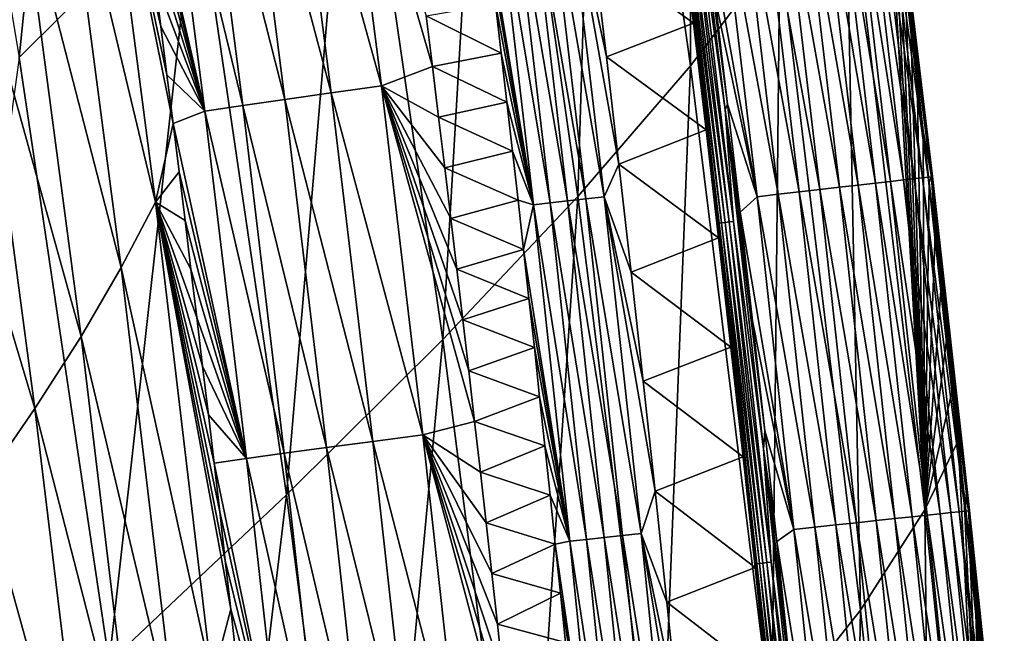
# Model space of a CAD drawing. Header units: millimetres. Extents: x -300 to 300, y -500 to 500.
# Tile 918 of 988: x 269 to 291, y 225 to 239. Entities that reach past the tile are written whole.
import ezdxf

# ---------------------------------------------------------------- set-up
doc = ezdxf.new("R2010")
doc.units = ezdxf.units.MM
doc.header["$LTSCALE"] = 81.481481
for name, color, linetype in [('19', 7, 'CONTINUOUS'), ('21', 7, 'CONTINUOUS'), ('23', 7, 'CONTINUOUS'), ('26', 7, 'CONTINUOUS'), ('27', 7, 'CONTINUOUS'), ('29', 7, 'CONTINUOUS'), ('30', 7, 'CONTINUOUS'), ('32', 7, 'CONTINUOUS')]:
    doc.layers.add(name, color=color, linetype=linetype)

msp = doc.modelspace()

# ---------------------------------------------------------------- linework, layer by layer
at = {"layer": '19', "color": 7, "linetype": 'CONTINUOUS'}
for points in [[(269.029, 238.267, 35.201), (270.822, 255.791, 31.642), (266.797, 251.595, 35.338), (269.029, 238.267, 35.201)], [(273.061, 242.28, 31.516), (270.822, 255.791, 31.642), (269.029, 238.267, 35.201), (273.061, 242.28, 31.516)], [(284.326, 238.079, 19.111), (284.351, 255.33, 14.636), (282.29, 252.532, 19.188), (284.326, 238.079, 19.111)], [(286.367, 240.764, 14.577), (284.351, 255.33, 14.636), (284.326, 238.079, 19.111), (286.367, 240.764, 14.577)], [(281.759, 235.1, 23.422), (282.29, 252.532, 19.188), (279.709, 249.419, 23.516), (281.759, 235.1, 23.422)], [(284.326, 238.079, 19.111), (282.29, 252.532, 19.188), (281.759, 235.1, 23.422), (284.326, 238.079, 19.111)], [(278.685, 231.836, 27.515), (279.709, 249.419, 23.516), (276.627, 246, 27.623), (278.685, 231.836, 27.515)], [(281.759, 235.1, 23.422), (279.709, 249.419, 23.516), (278.685, 231.836, 27.515), (281.759, 235.1, 23.422)], [(275.119, 228.291, 31.396), (276.627, 246, 27.623), (273.061, 242.28, 31.516), (275.119, 228.291, 31.396)], [(278.685, 231.836, 27.515), (276.627, 246, 27.623), (275.119, 228.291, 31.396), (278.685, 231.836, 27.515)], [(287.863, 243.149, 9.814), (289.672, 227.949, 9.778), (288.776, 243.658, 5.984), (287.863, 243.149, 9.814)], [(288.776, 243.658, 5.984), (289.672, 227.949, 9.778), (288.922, 242.48, 5.978), (288.776, 243.658, 5.984)], [(288.202, 225.666, 14.521), (287.863, 243.149, 9.814), (286.367, 240.764, 14.577), (288.202, 225.666, 14.521)], [(289.672, 227.949, 9.778), (287.863, 243.149, 9.814), (288.202, 225.666, 14.521), (289.672, 227.949, 9.778)], [(288.922, 242.48, 5.978), (289.672, 227.949, 9.778), (289.066, 241.302, 5.972), (288.922, 242.48, 5.978)], [(271.082, 224.475, 35.071), (273.061, 242.28, 31.516), (269.029, 238.267, 35.201), (271.082, 224.475, 35.071)], [(275.119, 228.291, 31.396), (273.061, 242.28, 31.516), (271.082, 224.475, 35.071), (275.119, 228.291, 31.396)], [(289.066, 241.302, 5.972), (289.672, 227.949, 9.778), (289.209, 240.125, 5.967), (289.066, 241.302, 5.972)], [(286.183, 223.105, 19.038), (286.367, 240.764, 14.577), (284.326, 238.079, 19.111), (286.183, 223.105, 19.038)], [(288.202, 225.666, 14.521), (286.367, 240.764, 14.577), (286.183, 223.105, 19.038), (288.202, 225.666, 14.521)], [(289.209, 240.125, 5.967), (289.672, 227.949, 9.778), (289.351, 238.947, 5.961), (289.209, 240.125, 5.967)], [(289.351, 238.947, 5.961), (289.672, 227.949, 9.778), (289.491, 237.769, 5.956), (289.351, 238.947, 5.961)], [(271.082, 224.475, 35.071), (269.029, 238.267, 35.201), (266.59, 220.392, 38.545), (271.082, 224.475, 35.071)], [(283.63, 220.273, 23.333), (284.326, 238.079, 19.111), (281.759, 235.1, 23.422), (283.63, 220.273, 23.333)], [(286.183, 223.105, 19.038), (284.326, 238.079, 19.111), (283.63, 220.273, 23.333), (286.183, 223.105, 19.038)], [(289.491, 237.769, 5.956), (289.672, 227.949, 9.778), (289.629, 236.592, 5.95), (289.491, 237.769, 5.956)], [(289.629, 236.592, 5.95), (289.672, 227.949, 9.778), (289.767, 235.414, 5.945), (289.629, 236.592, 5.95)], [(289.767, 235.414, 5.945), (289.672, 227.949, 9.778), (289.902, 234.237, 5.939), (289.767, 235.414, 5.945)], [(280.564, 217.175, 27.413), (281.759, 235.1, 23.422), (278.685, 231.836, 27.515), (280.564, 217.175, 27.413)], [(283.63, 220.273, 23.333), (281.759, 235.1, 23.422), (280.564, 217.175, 27.413), (283.63, 220.273, 23.333)], [(289.902, 234.237, 5.939), (289.672, 227.949, 9.778), (290.037, 233.06, 5.934), (289.902, 234.237, 5.939)], [(290.037, 233.06, 5.934), (289.672, 227.949, 9.778), (290.169, 231.883, 5.929), (290.037, 233.06, 5.934)], [(277, 213.819, 31.282), (278.685, 231.836, 27.515), (275.119, 228.291, 31.396), (277, 213.819, 31.282)], [(280.564, 217.175, 27.413), (278.685, 231.836, 27.515), (277, 213.819, 31.282), (280.564, 217.175, 27.413)], [(290.169, 231.883, 5.929), (289.672, 227.949, 9.778), (290.301, 230.705, 5.923), (290.169, 231.883, 5.929)], [(290.301, 230.705, 5.923), (289.672, 227.949, 9.778), (290.431, 229.528, 5.918), (290.301, 230.705, 5.923)], [(289.672, 227.949, 9.778), (291.305, 212.197, 9.745), (290.431, 229.528, 5.918), (289.672, 227.949, 9.778)], [(290.431, 229.528, 5.918), (291.305, 212.197, 9.745), (290.559, 228.352, 5.913), (290.431, 229.528, 5.918)], [(272.959, 210.211, 34.947), (275.119, 228.291, 31.396), (271.082, 224.475, 35.071), (272.959, 210.211, 34.947)], [(277, 213.819, 31.282), (275.119, 228.291, 31.396), (272.959, 210.211, 34.947), (277, 213.819, 31.282)], [(290.559, 228.352, 5.913), (291.305, 212.197, 9.745), (290.687, 227.175, 5.908), (290.559, 228.352, 5.913)], [(289.863, 210.028, 14.469), (289.672, 227.949, 9.778), (288.202, 225.666, 14.521), (289.863, 210.028, 14.469)], [(291.305, 212.197, 9.745), (289.672, 227.949, 9.778), (289.863, 210.028, 14.469), (291.305, 212.197, 9.745)], [(290.687, 227.175, 5.908), (291.305, 212.197, 9.745), (290.813, 225.998, 5.902), (290.687, 227.175, 5.908)], [(290.813, 225.998, 5.902), (291.305, 212.197, 9.745), (290.937, 224.821, 5.897), (290.813, 225.998, 5.902)], [(287.864, 207.604, 18.968), (288.202, 225.666, 14.521), (286.183, 223.105, 19.038), (287.864, 207.604, 18.968)], [(289.863, 210.028, 14.469), (288.202, 225.666, 14.521), (287.864, 207.604, 18.968), (289.863, 210.028, 14.469)]]:
    msp.add_3dface(points, dxfattribs=at)
at = {"layer": '21', "color": 7, "linetype": 'CONTINUOUS'}
for points in [[(272.14, 234.964, 10.739), (269.974, 244.026, 12.301), (270.765, 245.558, 10.686), (272.14, 234.964, 10.739)], [(272.14, 234.964, 10.739), (270.765, 245.558, 10.686), (272.536, 236.762, 9.582), (272.14, 234.964, 10.739)], [(272.536, 236.762, 9.582), (270.765, 245.558, 10.686), (272.398, 237.869, 9.576), (272.536, 236.762, 9.582)], [(272.398, 237.869, 9.576), (270.765, 245.558, 10.686), (272.258, 238.975, 9.571), (272.398, 237.869, 9.576)], [(272.258, 238.975, 9.571), (270.765, 245.558, 10.686), (272.116, 240.081, 9.565), (272.258, 238.975, 9.571)], [(271.355, 233.476, 12.338), (269.054, 242.409, 13.914), (269.974, 244.026, 12.301), (271.355, 233.476, 12.338)], [(271.355, 233.476, 12.338), (269.974, 244.026, 12.301), (272.14, 234.964, 10.739), (271.355, 233.476, 12.338)], [(270.44, 231.908, 13.935), (267.998, 240.707, 15.527), (269.054, 242.409, 13.914), (270.44, 231.908, 13.935)], [(270.44, 231.908, 13.935), (269.054, 242.409, 13.914), (271.355, 233.476, 12.338), (270.44, 231.908, 13.935)], [(269.389, 230.26, 15.532), (266.799, 238.92, 17.14), (267.998, 240.707, 15.527), (269.389, 230.26, 15.532)], [(269.389, 230.26, 15.532), (267.998, 240.707, 15.527), (270.44, 231.908, 13.935), (269.389, 230.26, 15.532)], [(268.194, 228.531, 17.13), (266.799, 238.92, 17.14), (269.389, 230.26, 15.532), (268.194, 228.531, 17.13)], [(272.674, 235.656, 9.587), (272.14, 234.964, 10.739), (272.536, 236.762, 9.582), (272.674, 235.656, 9.587)], [(272.81, 234.549, 9.593), (272.14, 234.964, 10.739), (272.674, 235.656, 9.587), (272.81, 234.549, 9.593)], [(273.425, 224.079, 10.792), (271.355, 233.476, 12.338), (272.14, 234.964, 10.739), (273.425, 224.079, 10.792)], [(273.425, 224.079, 10.792), (272.14, 234.964, 10.739), (273.853, 225.689, 9.634), (273.425, 224.079, 10.792)], [(273.853, 225.689, 9.634), (272.14, 234.964, 10.739), (273.727, 226.797, 9.629), (273.853, 225.689, 9.634)], [(273.727, 226.797, 9.629), (272.14, 234.964, 10.739), (273.6, 227.905, 9.624), (273.727, 226.797, 9.629)], [(273.6, 227.905, 9.624), (272.14, 234.964, 10.739), (273.471, 229.013, 9.619), (273.6, 227.905, 9.624)], [(273.471, 229.013, 9.619), (272.14, 234.964, 10.739), (273.342, 230.121, 9.614), (273.471, 229.013, 9.619)], [(273.342, 230.121, 9.614), (272.14, 234.964, 10.739), (273.211, 231.228, 9.609), (273.342, 230.121, 9.614)], [(273.211, 231.228, 9.609), (272.14, 234.964, 10.739), (273.078, 232.335, 9.603), (273.211, 231.228, 9.609)], [(273.078, 232.335, 9.603), (272.14, 234.964, 10.739), (272.945, 233.442, 9.598), (273.078, 232.335, 9.603)], [(272.945, 233.442, 9.598), (272.14, 234.964, 10.739), (272.81, 234.549, 9.593), (272.945, 233.442, 9.598)], [(272.644, 222.64, 12.373), (270.44, 231.908, 13.935), (271.355, 233.476, 12.338), (272.644, 222.64, 12.373)], [(272.644, 222.64, 12.373), (271.355, 233.476, 12.338), (273.425, 224.079, 10.792), (272.644, 222.64, 12.373)], [(271.734, 221.126, 13.954), (269.389, 230.26, 15.532), (270.44, 231.908, 13.935), (271.734, 221.126, 13.954)], [(271.734, 221.126, 13.954), (270.44, 231.908, 13.935), (272.644, 222.64, 12.373), (271.734, 221.126, 13.954)], [(270.688, 219.535, 15.536), (268.194, 228.531, 17.13), (269.389, 230.26, 15.532), (270.688, 219.535, 15.536)], [(270.688, 219.535, 15.536), (269.389, 230.26, 15.532), (271.734, 221.126, 13.954), (270.688, 219.535, 15.536)], [(269.498, 217.868, 17.121), (266.85, 226.721, 18.729), (268.194, 228.531, 17.13), (269.498, 217.868, 17.121)], [(269.498, 217.868, 17.121), (268.194, 228.531, 17.13), (270.688, 219.535, 15.536), (269.498, 217.868, 17.121)], [(268.157, 216.124, 18.707), (266.85, 226.721, 18.729), (269.498, 217.868, 17.121), (268.157, 216.124, 18.707)], [(273.978, 224.58, 9.639), (273.425, 224.079, 10.792), (273.853, 225.689, 9.634), (273.978, 224.58, 9.639)]]:
    msp.add_3dface(points, dxfattribs=at)
at = {"layer": '23', "color": 7, "linetype": 'CONTINUOUS'}
for points in [[(280.016, 238.368, 1.276), (278.302, 239.216, 2.453), (279.886, 239.487, 1.275), (280.016, 238.368, 1.276)], [(278.446, 238.06, 2.449), (278.302, 239.216, 2.453), (280.016, 238.368, 1.276), (278.446, 238.06, 2.449)], [(280.145, 237.249, 1.278), (278.446, 238.06, 2.449), (280.016, 238.368, 1.276), (280.145, 237.249, 1.278)], [(278.588, 236.904, 2.446), (278.446, 238.06, 2.449), (280.145, 237.249, 1.278), (278.588, 236.904, 2.446)], [(280.272, 236.13, 1.28), (278.588, 236.904, 2.446), (280.145, 237.249, 1.278), (280.272, 236.13, 1.28)], [(278.728, 235.749, 2.443), (278.588, 236.904, 2.446), (280.272, 236.13, 1.28), (278.728, 235.749, 2.443)], [(280.399, 235.01, 1.281), (278.728, 235.749, 2.443), (280.272, 236.13, 1.28), (280.399, 235.01, 1.281)], [(278.867, 234.593, 2.439), (278.728, 235.749, 2.443), (280.399, 235.01, 1.281), (278.867, 234.593, 2.439)], [(280.524, 233.891, 1.283), (278.867, 234.593, 2.439), (280.399, 235.01, 1.281), (280.524, 233.891, 1.283)], [(279.005, 233.437, 2.436), (278.867, 234.593, 2.439), (280.524, 233.891, 1.283), (279.005, 233.437, 2.436)], [(280.647, 232.771, 1.284), (279.005, 233.437, 2.436), (280.524, 233.891, 1.283), (280.647, 232.771, 1.284)], [(279.141, 232.281, 2.433), (279.005, 233.437, 2.436), (280.647, 232.771, 1.284), (279.141, 232.281, 2.433)], [(280.77, 231.651, 1.286), (279.141, 232.281, 2.433), (280.647, 232.771, 1.284), (280.77, 231.651, 1.286)], [(279.276, 231.125, 2.429), (279.141, 232.281, 2.433), (280.77, 231.651, 1.286), (279.276, 231.125, 2.429)], [(280.891, 230.531, 1.287), (279.276, 231.125, 2.429), (280.77, 231.651, 1.286), (280.891, 230.531, 1.287)], [(279.409, 229.969, 2.426), (279.276, 231.125, 2.429), (280.891, 230.531, 1.287), (279.409, 229.969, 2.426)], [(281.011, 229.41, 1.289), (279.409, 229.969, 2.426), (280.891, 230.531, 1.287), (281.011, 229.41, 1.289)], [(279.541, 228.814, 2.423), (279.409, 229.969, 2.426), (281.011, 229.41, 1.289), (279.541, 228.814, 2.423)], [(281.13, 228.29, 1.29), (279.541, 228.814, 2.423), (281.011, 229.41, 1.289), (281.13, 228.29, 1.29)], [(279.672, 227.658, 2.419), (279.541, 228.814, 2.423), (281.13, 228.29, 1.29), (279.672, 227.658, 2.419)], [(281.247, 227.169, 1.292), (279.672, 227.658, 2.419), (281.13, 228.29, 1.29), (281.247, 227.169, 1.292)], [(279.801, 226.502, 2.416), (279.672, 227.658, 2.419), (281.247, 227.169, 1.292), (279.801, 226.502, 2.416)], [(281.364, 226.049, 1.293), (279.801, 226.502, 2.416), (281.247, 227.169, 1.292), (281.364, 226.049, 1.293)], [(279.929, 225.346, 2.413), (279.801, 226.502, 2.416), (281.364, 226.049, 1.293), (279.929, 225.346, 2.413)], [(281.479, 224.928, 1.295), (279.929, 225.346, 2.413), (281.364, 226.049, 1.293), (281.479, 224.928, 1.295)], [(280.055, 224.19, 2.409), (279.929, 225.346, 2.413), (281.479, 224.928, 1.295), (280.055, 224.19, 2.409)]]:
    msp.add_3dface(points, dxfattribs=at)
at = {"layer": '26', "color": 7, "linetype": 'CONTINUOUS'}
for points in [[(276.271, 245.567, 3.423), (277.284, 237.623, 3.409), (275.13, 245.394, 4.487), (276.271, 245.567, 3.423)], [(278.302, 239.216, 2.453), (278.446, 238.06, 2.449), (276.271, 245.567, 3.423), (278.302, 239.216, 2.453)], [(276.271, 245.567, 3.423), (278.446, 238.06, 2.449), (277.284, 237.623, 3.409), (276.271, 245.567, 3.423)], [(275.13, 245.394, 4.487), (276.142, 237.462, 4.484), (274.072, 245.233, 5.642), (275.13, 245.394, 4.487)], [(275.13, 245.394, 4.487), (277.284, 237.623, 3.409), (276.142, 237.462, 4.484), (275.13, 245.394, 4.487)], [(273.108, 245.084, 6.878), (274.123, 237.172, 6.897), (272.246, 244.949, 8.183), (273.108, 245.084, 6.878)], [(274.072, 245.233, 5.642), (275.085, 237.311, 5.65), (273.108, 245.084, 6.878), (274.072, 245.233, 5.642)], [(273.108, 245.084, 6.878), (275.085, 237.311, 5.65), (274.123, 237.172, 6.897), (273.108, 245.084, 6.878)], [(274.072, 245.233, 5.642), (276.142, 237.462, 4.484), (275.085, 237.311, 5.65), (274.072, 245.233, 5.642)], [(271.537, 244.502, 9.542), (272.246, 244.949, 8.183), (273.263, 237.045, 8.212), (271.537, 244.502, 9.542)], [(272.246, 244.949, 8.183), (274.123, 237.172, 6.897), (273.263, 237.045, 8.212), (272.246, 244.949, 8.183)], [(271.684, 243.397, 9.548), (271.537, 244.502, 9.542), (273.263, 237.045, 8.212), (271.684, 243.397, 9.548)], [(271.829, 242.292, 9.554), (271.684, 243.397, 9.548), (273.263, 237.045, 8.212), (271.829, 242.292, 9.554)], [(271.973, 241.186, 9.559), (271.829, 242.292, 9.554), (273.263, 237.045, 8.212), (271.973, 241.186, 9.559)], [(272.116, 240.081, 9.565), (271.973, 241.186, 9.559), (273.263, 237.045, 8.212), (272.116, 240.081, 9.565)], [(272.258, 238.975, 9.571), (272.116, 240.081, 9.565), (273.263, 237.045, 8.212), (272.258, 238.975, 9.571)], [(272.398, 237.869, 9.576), (272.258, 238.975, 9.571), (273.263, 237.045, 8.212), (272.398, 237.869, 9.576)], [(272.536, 236.762, 9.582), (272.398, 237.869, 9.576), (273.263, 237.045, 8.212), (272.536, 236.762, 9.582)], [(278.446, 238.06, 2.449), (278.588, 236.904, 2.446), (277.284, 237.623, 3.409), (278.446, 238.06, 2.449)], [(277.284, 237.623, 3.409), (278.23, 229.664, 3.395), (276.142, 237.462, 4.484), (277.284, 237.623, 3.409)], [(278.588, 236.904, 2.446), (278.728, 235.749, 2.443), (277.284, 237.623, 3.409), (278.588, 236.904, 2.446)], [(278.728, 235.749, 2.443), (278.867, 234.593, 2.439), (277.284, 237.623, 3.409), (278.728, 235.749, 2.443)], [(278.867, 234.593, 2.439), (279.005, 233.437, 2.436), (277.284, 237.623, 3.409), (278.867, 234.593, 2.439)], [(279.005, 233.437, 2.436), (279.141, 232.281, 2.433), (277.284, 237.623, 3.409), (279.005, 233.437, 2.436)], [(279.141, 232.281, 2.433), (279.276, 231.125, 2.429), (277.284, 237.623, 3.409), (279.141, 232.281, 2.433)], [(279.276, 231.125, 2.429), (279.409, 229.969, 2.426), (277.284, 237.623, 3.409), (279.276, 231.125, 2.429)], [(277.284, 237.623, 3.409), (279.409, 229.969, 2.426), (278.23, 229.664, 3.395), (277.284, 237.623, 3.409)], [(276.142, 237.462, 4.484), (277.087, 229.513, 4.48), (275.085, 237.311, 5.65), (276.142, 237.462, 4.484)], [(276.142, 237.462, 4.484), (278.23, 229.664, 3.395), (277.087, 229.513, 4.48), (276.142, 237.462, 4.484)], [(274.123, 237.172, 6.897), (275.07, 229.241, 6.914), (273.263, 237.045, 8.212), (274.123, 237.172, 6.897)], [(275.085, 237.311, 5.65), (276.031, 229.372, 5.657), (274.123, 237.172, 6.897), (275.085, 237.311, 5.65)], [(274.123, 237.172, 6.897), (276.031, 229.372, 5.657), (275.07, 229.241, 6.914), (274.123, 237.172, 6.897)], [(275.085, 237.311, 5.65), (277.087, 229.513, 4.48), (276.031, 229.372, 5.657), (275.085, 237.311, 5.65)], [(272.536, 236.762, 9.582), (273.263, 237.045, 8.212), (274.214, 229.123, 8.24), (272.536, 236.762, 9.582)], [(273.263, 237.045, 8.212), (275.07, 229.241, 6.914), (274.214, 229.123, 8.24), (273.263, 237.045, 8.212)], [(272.674, 235.656, 9.587), (272.536, 236.762, 9.582), (274.214, 229.123, 8.24), (272.674, 235.656, 9.587)], [(272.81, 234.549, 9.593), (272.674, 235.656, 9.587), (274.214, 229.123, 8.24), (272.81, 234.549, 9.593)], [(272.945, 233.442, 9.598), (272.81, 234.549, 9.593), (274.214, 229.123, 8.24), (272.945, 233.442, 9.598)], [(273.078, 232.335, 9.603), (272.945, 233.442, 9.598), (274.214, 229.123, 8.24), (273.078, 232.335, 9.603)], [(273.211, 231.228, 9.609), (273.078, 232.335, 9.603), (274.214, 229.123, 8.24), (273.211, 231.228, 9.609)], [(273.342, 230.121, 9.614), (273.211, 231.228, 9.609), (274.214, 229.123, 8.24), (273.342, 230.121, 9.614)], [(273.471, 229.013, 9.619), (273.342, 230.121, 9.614), (274.214, 229.123, 8.24), (273.471, 229.013, 9.619)], [(279.409, 229.969, 2.426), (279.541, 228.814, 2.423), (278.23, 229.664, 3.395), (279.409, 229.969, 2.426)], [(278.23, 229.664, 3.395), (279.111, 221.691, 3.382), (277.087, 229.513, 4.48), (278.23, 229.664, 3.395)], [(279.541, 228.814, 2.423), (279.672, 227.658, 2.419), (278.23, 229.664, 3.395), (279.541, 228.814, 2.423)], [(279.672, 227.658, 2.419), (279.801, 226.502, 2.416), (278.23, 229.664, 3.395), (279.672, 227.658, 2.419)], [(279.801, 226.502, 2.416), (279.929, 225.346, 2.413), (278.23, 229.664, 3.395), (279.801, 226.502, 2.416)], [(279.929, 225.346, 2.413), (280.055, 224.19, 2.409), (278.23, 229.664, 3.395), (279.929, 225.346, 2.413)], [(280.055, 224.19, 2.409), (280.181, 223.034, 2.406), (278.23, 229.664, 3.395), (280.055, 224.19, 2.409)], [(280.181, 223.034, 2.406), (280.305, 221.878, 2.403), (278.23, 229.664, 3.395), (280.181, 223.034, 2.406)], [(278.23, 229.664, 3.395), (280.305, 221.878, 2.403), (279.111, 221.691, 3.382), (278.23, 229.664, 3.395)], [(276.031, 229.372, 5.657), (276.913, 221.417, 5.663), (275.07, 229.241, 6.914), (276.031, 229.372, 5.657)], [(277.087, 229.513, 4.48), (277.968, 221.549, 4.477), (276.031, 229.372, 5.657), (277.087, 229.513, 4.48)], [(276.031, 229.372, 5.657), (277.968, 221.549, 4.477), (276.913, 221.417, 5.663), (276.031, 229.372, 5.657)], [(277.087, 229.513, 4.48), (279.111, 221.691, 3.382), (277.968, 221.549, 4.477), (277.087, 229.513, 4.48)], [(273.471, 229.013, 9.619), (274.214, 229.123, 8.24), (275.102, 221.185, 8.266), (273.471, 229.013, 9.619)], [(275.07, 229.241, 6.914), (275.954, 221.295, 6.93), (274.214, 229.123, 8.24), (275.07, 229.241, 6.914)], [(274.214, 229.123, 8.24), (275.954, 221.295, 6.93), (275.102, 221.185, 8.266), (274.214, 229.123, 8.24)], [(275.07, 229.241, 6.914), (276.913, 221.417, 5.663), (275.954, 221.295, 6.93), (275.07, 229.241, 6.914)], [(273.6, 227.905, 9.624), (273.471, 229.013, 9.619), (275.102, 221.185, 8.266), (273.6, 227.905, 9.624)], [(273.727, 226.797, 9.629), (273.6, 227.905, 9.624), (275.102, 221.185, 8.266), (273.727, 226.797, 9.629)], [(273.853, 225.689, 9.634), (273.727, 226.797, 9.629), (275.102, 221.185, 8.266), (273.853, 225.689, 9.634)], [(273.978, 224.58, 9.639), (273.853, 225.689, 9.634), (275.102, 221.185, 8.266), (273.978, 224.58, 9.639)]]:
    msp.add_3dface(points, dxfattribs=at)
at = {"layer": '27', "color": 7, "linetype": 'CONTINUOUS'}
for points in [[(288.541, 235.402, 1.628), (287.257, 242.958, 1.253), (287.647, 243.006, 1.64), (288.541, 235.402, 1.628)], [(288.887, 235.442, 2.055), (287.647, 243.006, 1.64), (287.994, 243.048, 2.07), (288.887, 235.442, 2.055)], [(288.541, 235.402, 1.628), (287.647, 243.006, 1.64), (288.887, 235.442, 2.055), (288.541, 235.402, 1.628)], [(289.184, 235.476, 2.516), (287.994, 243.048, 2.07), (288.29, 243.085, 2.535), (289.184, 235.476, 2.516)], [(288.887, 235.442, 2.055), (287.994, 243.048, 2.07), (289.184, 235.476, 2.516), (288.887, 235.442, 2.055)], [(289.427, 235.504, 3.002), (288.29, 243.085, 2.535), (288.531, 243.114, 3.025), (289.427, 235.504, 3.002)], [(289.184, 235.476, 2.516), (288.29, 243.085, 2.535), (289.427, 235.504, 3.002), (289.184, 235.476, 2.516)], [(289.613, 235.525, 3.504), (288.531, 243.114, 3.025), (288.715, 243.137, 3.53), (289.613, 235.525, 3.504)], [(289.427, 235.504, 3.002), (288.531, 243.114, 3.025), (289.613, 235.525, 3.504), (289.427, 235.504, 3.002)], [(289.743, 235.54, 4.012), (288.715, 243.137, 3.53), (288.843, 243.153, 4.041), (289.743, 235.54, 4.012)], [(289.613, 235.525, 3.504), (288.715, 243.137, 3.53), (289.743, 235.54, 4.012), (289.613, 235.525, 3.504)], [(289.818, 235.548, 4.518), (288.843, 243.153, 4.041), (288.915, 243.161, 4.55), (289.818, 235.548, 4.518)], [(289.743, 235.54, 4.012), (288.843, 243.153, 4.041), (289.818, 235.548, 4.518), (289.743, 235.54, 4.012)], [(288.907, 243.16, 5.527), (289.817, 235.548, 5.492), (288.935, 243.164, 5.047), (288.907, 243.16, 5.527)], [(289.209, 240.125, 5.967), (289.351, 238.947, 5.961), (288.907, 243.16, 5.527), (289.209, 240.125, 5.967)], [(289.351, 238.947, 5.961), (289.491, 237.769, 5.956), (288.907, 243.16, 5.527), (289.351, 238.947, 5.961)], [(289.491, 237.769, 5.956), (289.629, 236.592, 5.95), (288.907, 243.16, 5.527), (289.491, 237.769, 5.956)], [(288.907, 243.16, 5.527), (289.629, 236.592, 5.95), (289.817, 235.548, 5.492), (288.907, 243.16, 5.527)], [(289.841, 235.551, 5.014), (288.915, 243.161, 4.55), (288.935, 243.164, 5.047), (289.841, 235.551, 5.014)], [(289.818, 235.548, 4.518), (288.915, 243.161, 4.55), (289.841, 235.551, 5.014), (289.818, 235.548, 4.518)], [(289.817, 235.548, 5.492), (289.841, 235.551, 5.014), (288.935, 243.164, 5.047), (289.817, 235.548, 5.492)], [(286.803, 235.203, 0.393), (285.426, 242.733, 0.219), (285.906, 242.792, 0.395), (286.803, 235.203, 0.393)], [(287.273, 235.257, 0.622), (285.906, 242.792, 0.395), (286.378, 242.85, 0.627), (287.273, 235.257, 0.622)], [(286.803, 235.203, 0.393), (285.906, 242.792, 0.395), (287.273, 235.257, 0.622), (286.803, 235.203, 0.393)], [(287.725, 235.308, 0.906), (286.378, 242.85, 0.627), (286.831, 242.906, 0.913), (287.725, 235.308, 0.906)], [(287.273, 235.257, 0.622), (286.378, 242.85, 0.627), (287.725, 235.308, 0.906), (287.273, 235.257, 0.622)], [(288.151, 235.357, 1.243), (286.831, 242.906, 0.913), (287.257, 242.958, 1.253), (288.151, 235.357, 1.243)], [(287.725, 235.308, 0.906), (286.831, 242.906, 0.913), (288.151, 235.357, 1.243), (287.725, 235.308, 0.906)], [(288.151, 235.357, 1.243), (287.257, 242.958, 1.253), (288.541, 235.402, 1.628), (288.151, 235.357, 1.243)], [(285.845, 235.092, 0.096), (284.59, 242.071, 0.031), (284.945, 242.674, 0.097), (285.845, 235.092, 0.096)], [(286.324, 235.148, 0.218), (284.945, 242.674, 0.097), (285.426, 242.733, 0.219), (286.324, 235.148, 0.218)], [(285.845, 235.092, 0.096), (284.945, 242.674, 0.097), (286.324, 235.148, 0.218), (285.845, 235.092, 0.096)], [(286.324, 235.148, 0.218), (285.426, 242.733, 0.219), (286.803, 235.203, 0.393), (286.324, 235.148, 0.218)], [(284.884, 239.646, 0.031), (284.59, 242.071, 0.031), (285.845, 235.092, 0.096), (284.884, 239.646, 0.031)], [(285.174, 237.202, 0.031), (284.884, 239.646, 0.031), (285.845, 235.092, 0.096), (285.174, 237.202, 0.031)], [(285.459, 234.74, 0.031), (285.174, 237.202, 0.031), (285.845, 235.092, 0.096), (285.459, 234.74, 0.031)], [(289.629, 236.592, 5.95), (289.767, 235.414, 5.945), (289.817, 235.548, 5.492), (289.629, 236.592, 5.95)], [(289.376, 227.794, 1.616), (288.151, 235.357, 1.243), (288.541, 235.402, 1.628), (289.376, 227.794, 1.616)], [(289.722, 227.831, 2.039), (288.541, 235.402, 1.628), (288.887, 235.442, 2.055), (289.722, 227.831, 2.039)], [(289.376, 227.794, 1.616), (288.541, 235.402, 1.628), (289.722, 227.831, 2.039), (289.376, 227.794, 1.616)], [(290.02, 227.863, 2.497), (288.887, 235.442, 2.055), (289.184, 235.476, 2.516), (290.02, 227.863, 2.497)], [(289.722, 227.831, 2.039), (288.887, 235.442, 2.055), (290.02, 227.863, 2.497), (289.722, 227.831, 2.039)], [(290.264, 227.889, 2.98), (289.184, 235.476, 2.516), (289.427, 235.504, 3.002), (290.264, 227.889, 2.98)], [(290.02, 227.863, 2.497), (289.184, 235.476, 2.516), (290.264, 227.889, 2.98), (290.02, 227.863, 2.497)], [(290.452, 227.909, 3.479), (289.427, 235.504, 3.002), (289.613, 235.525, 3.504), (290.452, 227.909, 3.479)], [(290.264, 227.889, 2.98), (289.427, 235.504, 3.002), (290.452, 227.909, 3.479), (290.264, 227.889, 2.98)], [(290.585, 227.923, 3.985), (289.613, 235.525, 3.504), (289.743, 235.54, 4.012), (290.585, 227.923, 3.985)], [(290.452, 227.909, 3.479), (289.613, 235.525, 3.504), (290.585, 227.923, 3.985), (290.452, 227.909, 3.479)], [(290.662, 227.931, 4.488), (289.743, 235.54, 4.012), (289.818, 235.548, 4.518), (290.662, 227.931, 4.488)], [(290.585, 227.923, 3.985), (289.743, 235.54, 4.012), (290.662, 227.931, 4.488), (290.585, 227.923, 3.985)], [(289.767, 235.414, 5.945), (289.902, 234.237, 5.939), (289.817, 235.548, 5.492), (289.767, 235.414, 5.945)], [(289.817, 235.548, 5.492), (290.668, 227.932, 5.459), (289.841, 235.551, 5.014), (289.817, 235.548, 5.492)], [(289.902, 234.237, 5.939), (290.037, 233.06, 5.934), (289.817, 235.548, 5.492), (289.902, 234.237, 5.939)], [(290.037, 233.06, 5.934), (290.169, 231.883, 5.929), (289.817, 235.548, 5.492), (290.037, 233.06, 5.934)], [(290.169, 231.883, 5.929), (290.301, 230.705, 5.923), (289.817, 235.548, 5.492), (290.169, 231.883, 5.929)], [(290.301, 230.705, 5.923), (290.431, 229.528, 5.918), (289.817, 235.548, 5.492), (290.301, 230.705, 5.923)], [(290.431, 229.528, 5.918), (290.559, 228.352, 5.913), (289.817, 235.548, 5.492), (290.431, 229.528, 5.918)], [(289.817, 235.548, 5.492), (290.559, 228.352, 5.913), (290.668, 227.932, 5.459), (289.817, 235.548, 5.492)], [(290.688, 227.934, 4.982), (289.818, 235.548, 4.518), (289.841, 235.551, 5.014), (290.688, 227.934, 4.982)], [(290.662, 227.931, 4.488), (289.818, 235.548, 4.518), (290.688, 227.934, 4.982), (290.662, 227.931, 4.488)], [(290.668, 227.932, 5.459), (290.688, 227.934, 4.982), (289.841, 235.551, 5.014), (290.668, 227.932, 5.459)], [(287.163, 227.557, 0.216), (285.845, 235.092, 0.096), (286.324, 235.148, 0.218), (287.163, 227.557, 0.216)], [(287.641, 227.608, 0.39), (286.324, 235.148, 0.218), (286.803, 235.203, 0.393), (287.641, 227.608, 0.39)], [(287.163, 227.557, 0.216), (286.324, 235.148, 0.218), (287.641, 227.608, 0.39), (287.163, 227.557, 0.216)], [(288.11, 227.658, 0.618), (286.803, 235.203, 0.393), (287.273, 235.257, 0.622), (288.11, 227.658, 0.618)], [(287.641, 227.608, 0.39), (286.803, 235.203, 0.393), (288.11, 227.658, 0.618), (287.641, 227.608, 0.39)], [(288.561, 227.707, 0.9), (287.273, 235.257, 0.622), (287.725, 235.308, 0.906), (288.561, 227.707, 0.9)], [(288.11, 227.658, 0.618), (287.273, 235.257, 0.622), (288.561, 227.707, 0.9), (288.11, 227.658, 0.618)], [(288.986, 227.752, 1.234), (287.725, 235.308, 0.906), (288.151, 235.357, 1.243), (288.986, 227.752, 1.234)], [(288.561, 227.707, 0.9), (287.725, 235.308, 0.906), (288.986, 227.752, 1.234), (288.561, 227.707, 0.9)], [(288.986, 227.752, 1.234), (288.151, 235.357, 1.243), (289.376, 227.794, 1.616), (288.986, 227.752, 1.234)], [(286.685, 227.505, 0.096), (285.459, 234.74, 0.031), (285.845, 235.092, 0.096), (286.685, 227.505, 0.096)], [(286.685, 227.505, 0.096), (285.845, 235.092, 0.096), (287.163, 227.557, 0.216), (286.685, 227.505, 0.096)], [(285.741, 232.258, 0.031), (285.459, 234.74, 0.031), (286.685, 227.505, 0.096), (285.741, 232.258, 0.031)], [(286.019, 229.755, 0.031), (285.741, 232.258, 0.031), (286.685, 227.505, 0.096), (286.019, 229.755, 0.031)], [(286.293, 227.229, 0.031), (286.019, 229.755, 0.031), (286.685, 227.505, 0.096), (286.293, 227.229, 0.031)], [(290.559, 228.352, 5.913), (290.687, 227.175, 5.908), (290.668, 227.932, 5.459), (290.559, 228.352, 5.913)], [(289.766, 220.143, 1.225), (288.561, 227.707, 0.9), (288.986, 227.752, 1.234), (289.766, 220.143, 1.225)], [(290.155, 220.182, 1.604), (288.986, 227.752, 1.234), (289.376, 227.794, 1.616), (290.155, 220.182, 1.604)], [(289.766, 220.143, 1.225), (288.986, 227.752, 1.234), (290.155, 220.182, 1.604), (289.766, 220.143, 1.225)], [(290.502, 220.216, 2.025), (289.376, 227.794, 1.616), (289.722, 227.831, 2.039), (290.502, 220.216, 2.025)], [(290.155, 220.182, 1.604), (289.376, 227.794, 1.616), (290.502, 220.216, 2.025), (290.155, 220.182, 1.604)], [(290.8, 220.246, 2.479), (289.722, 227.831, 2.039), (290.02, 227.863, 2.497), (290.8, 220.246, 2.479)], [(290.502, 220.216, 2.025), (289.722, 227.831, 2.039), (290.8, 220.246, 2.479), (290.502, 220.216, 2.025)], [(291.045, 220.271, 2.959), (290.02, 227.863, 2.497), (290.264, 227.889, 2.98), (291.045, 220.271, 2.959)], [(290.8, 220.246, 2.479), (290.02, 227.863, 2.497), (291.045, 220.271, 2.959), (290.8, 220.246, 2.479)], [(291.236, 220.29, 3.455), (290.264, 227.889, 2.98), (290.452, 227.909, 3.479), (291.236, 220.29, 3.455)], [(291.045, 220.271, 2.959), (290.264, 227.889, 2.98), (291.236, 220.29, 3.455), (291.045, 220.271, 2.959)], [(291.37, 220.303, 3.958), (290.452, 227.909, 3.479), (290.585, 227.923, 3.985), (291.37, 220.303, 3.958)], [(291.236, 220.29, 3.455), (290.452, 227.909, 3.479), (291.37, 220.303, 3.958), (291.236, 220.29, 3.455)], [(291.45, 220.311, 4.459), (290.585, 227.923, 3.985), (290.662, 227.931, 4.488), (291.45, 220.311, 4.459)], [(291.37, 220.303, 3.958), (290.585, 227.923, 3.985), (291.45, 220.311, 4.459), (291.37, 220.303, 3.958)], [(291.479, 220.314, 4.951), (290.662, 227.931, 4.488), (290.688, 227.934, 4.982), (291.479, 220.314, 4.951)], [(291.45, 220.311, 4.459), (290.662, 227.931, 4.488), (291.479, 220.314, 4.951), (291.45, 220.311, 4.459)], [(290.668, 227.932, 5.459), (291.462, 220.312, 5.426), (290.688, 227.934, 4.982), (290.668, 227.932, 5.459)], [(290.687, 227.175, 5.908), (290.813, 225.998, 5.902), (290.668, 227.932, 5.459), (290.687, 227.175, 5.908)], [(290.813, 225.998, 5.902), (290.937, 224.821, 5.897), (290.668, 227.932, 5.459), (290.813, 225.998, 5.902)], [(290.937, 224.821, 5.897), (291.06, 223.645, 5.892), (290.668, 227.932, 5.459), (290.937, 224.821, 5.897)], [(291.06, 223.645, 5.892), (291.182, 222.468, 5.887), (290.668, 227.932, 5.459), (291.06, 223.645, 5.892)], [(291.182, 222.468, 5.887), (291.303, 221.292, 5.882), (290.668, 227.932, 5.459), (291.182, 222.468, 5.887)], [(290.668, 227.932, 5.459), (291.303, 221.292, 5.882), (291.462, 220.312, 5.426), (290.668, 227.932, 5.459)], [(291.462, 220.312, 5.426), (291.479, 220.314, 4.951), (290.688, 227.934, 4.982), (291.462, 220.312, 5.426)], [(287.947, 219.96, 0.215), (286.685, 227.505, 0.096), (287.163, 227.557, 0.216), (287.947, 219.96, 0.215)], [(288.424, 220.008, 0.387), (287.163, 227.557, 0.216), (287.641, 227.608, 0.39), (288.424, 220.008, 0.387)], [(287.947, 219.96, 0.215), (287.163, 227.557, 0.216), (288.424, 220.008, 0.387), (287.947, 219.96, 0.215)], [(288.891, 220.055, 0.613), (287.641, 227.608, 0.39), (288.11, 227.658, 0.618), (288.891, 220.055, 0.613)], [(288.424, 220.008, 0.387), (287.641, 227.608, 0.39), (288.891, 220.055, 0.613), (288.424, 220.008, 0.387)], [(289.342, 220.1, 0.893), (288.11, 227.658, 0.618), (288.561, 227.707, 0.9), (289.342, 220.1, 0.893)], [(288.891, 220.055, 0.613), (288.11, 227.658, 0.618), (289.342, 220.1, 0.893), (288.891, 220.055, 0.613)], [(289.342, 220.1, 0.893), (288.561, 227.707, 0.9), (289.766, 220.143, 1.225), (289.342, 220.1, 0.893)], [(287.47, 219.913, 0.095), (286.293, 227.229, 0.031), (286.685, 227.505, 0.096), (287.47, 219.913, 0.095)], [(287.47, 219.913, 0.095), (286.685, 227.505, 0.096), (287.947, 219.96, 0.215), (287.47, 219.913, 0.095)], [(286.563, 224.681, 0.031), (286.293, 227.229, 0.031), (287.47, 219.913, 0.095), (286.563, 224.681, 0.031)]]:
    msp.add_3dface(points, dxfattribs=at)
at = {"layer": '29', "color": 7, "linetype": 'CONTINUOUS'}
for points in [[(284.397, 239.045, 0.5), (282.124, 240.7, 0.5), (284.108, 241.449, 0.5), (284.397, 239.045, 0.5)], [(282.411, 238.278, 0.5), (282.124, 240.7, 0.5), (284.397, 239.045, 0.5), (282.411, 238.278, 0.5)], [(284.684, 236.616, 0.5), (282.411, 238.278, 0.5), (284.397, 239.045, 0.5), (284.684, 236.616, 0.5)], [(282.694, 235.835, 0.5), (282.411, 238.278, 0.5), (284.684, 236.616, 0.5), (282.694, 235.835, 0.5)], [(284.969, 234.153, 0.5), (282.694, 235.835, 0.5), (284.684, 236.616, 0.5), (284.969, 234.153, 0.5)], [(282.974, 233.371, 0.5), (282.694, 235.835, 0.5), (284.969, 234.153, 0.5), (282.974, 233.371, 0.5)], [(285.25, 231.664, 0.5), (282.974, 233.371, 0.5), (284.969, 234.153, 0.5), (285.25, 231.664, 0.5)], [(283.249, 230.886, 0.5), (282.974, 233.371, 0.5), (285.25, 231.664, 0.5), (283.249, 230.886, 0.5)], [(285.526, 229.161, 0.5), (283.249, 230.886, 0.5), (285.25, 231.664, 0.5), (285.526, 229.161, 0.5)], [(283.521, 228.379, 0.5), (283.249, 230.886, 0.5), (285.526, 229.161, 0.5), (283.521, 228.379, 0.5)], [(285.799, 226.639, 0.5), (283.521, 228.379, 0.5), (285.526, 229.161, 0.5), (285.799, 226.639, 0.5)], [(283.789, 225.849, 0.5), (283.521, 228.379, 0.5), (285.799, 226.639, 0.5), (283.789, 225.849, 0.5)], [(286.067, 224.093, 0.5), (283.789, 225.849, 0.5), (285.799, 226.639, 0.5), (286.067, 224.093, 0.5)], [(284.053, 223.296, 0.5), (283.789, 225.849, 0.5), (286.067, 224.093, 0.5), (284.053, 223.296, 0.5)]]:
    msp.add_3dface(points, dxfattribs=at)
at = {"layer": '30', "color": 7, "linetype": 'CONTINUOUS'}
for points in [[(284.884, 239.646, 0.031), (285.174, 237.202, 0.031), (284.179, 244.785, 0.028), (284.884, 239.646, 0.031)], [(285.174, 237.202, 0.031), (285.115, 237.069, 0.028), (284.179, 244.785, 0.028), (285.174, 237.202, 0.031)], [(285.115, 237.069, 0.028), (284.387, 242.29, 0.042), (284.179, 244.785, 0.028), (285.115, 237.069, 0.028)], [(284.981, 234.49, 0.307), (284.025, 242.246, 0.404), (284.06, 242.25, 0.307), (284.981, 234.49, 0.307)], [(284.945, 234.486, 0.404), (284.108, 241.449, 0.5), (284.025, 242.246, 0.404), (284.945, 234.486, 0.404)], [(284.945, 234.486, 0.404), (284.025, 242.246, 0.404), (284.981, 234.49, 0.307), (284.945, 234.486, 0.404)], [(285.038, 234.497, 0.216), (284.06, 242.25, 0.307), (284.118, 242.257, 0.216), (285.038, 234.497, 0.216)], [(284.981, 234.49, 0.307), (284.06, 242.25, 0.307), (285.038, 234.497, 0.216), (284.981, 234.49, 0.307)], [(285.116, 234.506, 0.138), (284.118, 242.257, 0.216), (284.195, 242.267, 0.138), (285.116, 234.506, 0.138)], [(285.038, 234.497, 0.216), (284.118, 242.257, 0.216), (285.116, 234.506, 0.138), (285.038, 234.497, 0.216)], [(285.208, 234.516, 0.079), (284.195, 242.267, 0.138), (284.287, 242.278, 0.079), (285.208, 234.516, 0.079)], [(285.116, 234.506, 0.138), (284.195, 242.267, 0.138), (285.208, 234.516, 0.079), (285.116, 234.506, 0.138)], [(285.308, 234.528, 0.042), (284.287, 242.278, 0.079), (284.387, 242.29, 0.042), (285.308, 234.528, 0.042)], [(285.208, 234.516, 0.079), (284.287, 242.278, 0.079), (285.308, 234.528, 0.042), (285.208, 234.516, 0.079)], [(285.308, 234.528, 0.042), (284.387, 242.29, 0.042), (285.115, 237.069, 0.028), (285.308, 234.528, 0.042)], [(284.397, 239.045, 0.5), (284.108, 241.449, 0.5), (284.945, 234.486, 0.404), (284.397, 239.045, 0.5)], [(284.684, 236.616, 0.5), (284.397, 239.045, 0.5), (284.945, 234.486, 0.404), (284.684, 236.616, 0.5)], [(285.174, 237.202, 0.031), (285.459, 234.74, 0.031), (285.115, 237.069, 0.028), (285.174, 237.202, 0.031)], [(285.459, 234.74, 0.031), (285.741, 232.258, 0.031), (285.115, 237.069, 0.028), (285.459, 234.74, 0.031)], [(285.741, 232.258, 0.031), (286.019, 229.755, 0.031), (285.115, 237.069, 0.028), (285.741, 232.258, 0.031)], [(286.019, 229.755, 0.031), (285.99, 229.345, 0.028), (285.115, 237.069, 0.028), (286.019, 229.755, 0.031)], [(285.99, 229.345, 0.028), (285.308, 234.528, 0.042), (285.115, 237.069, 0.028), (285.99, 229.345, 0.028)], [(284.969, 234.153, 0.5), (284.684, 236.616, 0.5), (284.945, 234.486, 0.404), (284.969, 234.153, 0.5)], [(285.84, 226.723, 0.307), (284.945, 234.486, 0.404), (284.981, 234.49, 0.307), (285.84, 226.723, 0.307)], [(285.805, 226.719, 0.404), (284.969, 234.153, 0.5), (284.945, 234.486, 0.404), (285.805, 226.719, 0.404)], [(285.805, 226.719, 0.404), (284.945, 234.486, 0.404), (285.84, 226.723, 0.307), (285.805, 226.719, 0.404)], [(285.898, 226.729, 0.216), (284.981, 234.49, 0.307), (285.038, 234.497, 0.216), (285.898, 226.729, 0.216)], [(285.84, 226.723, 0.307), (284.981, 234.49, 0.307), (285.898, 226.729, 0.216), (285.84, 226.723, 0.307)], [(285.975, 226.738, 0.138), (285.038, 234.497, 0.216), (285.116, 234.506, 0.138), (285.975, 226.738, 0.138)], [(285.898, 226.729, 0.216), (285.038, 234.497, 0.216), (285.975, 226.738, 0.138), (285.898, 226.729, 0.216)], [(286.068, 226.748, 0.079), (285.116, 234.506, 0.138), (285.208, 234.516, 0.079), (286.068, 226.748, 0.079)], [(285.975, 226.738, 0.138), (285.116, 234.506, 0.138), (286.068, 226.748, 0.079), (285.975, 226.738, 0.138)], [(286.168, 226.758, 0.042), (285.208, 234.516, 0.079), (285.308, 234.528, 0.042), (286.168, 226.758, 0.042)], [(286.068, 226.748, 0.079), (285.208, 234.516, 0.079), (286.168, 226.758, 0.042), (286.068, 226.748, 0.079)], [(286.168, 226.758, 0.042), (285.308, 234.528, 0.042), (285.99, 229.345, 0.028), (286.168, 226.758, 0.042)], [(285.25, 231.664, 0.5), (284.969, 234.153, 0.5), (285.805, 226.719, 0.404), (285.25, 231.664, 0.5)], [(285.526, 229.161, 0.5), (285.25, 231.664, 0.5), (285.805, 226.719, 0.404), (285.526, 229.161, 0.5)], [(286.019, 229.755, 0.031), (286.293, 227.229, 0.031), (285.99, 229.345, 0.028), (286.019, 229.755, 0.031)], [(286.293, 227.229, 0.031), (286.563, 224.681, 0.031), (285.99, 229.345, 0.028), (286.293, 227.229, 0.031)], [(286.563, 224.681, 0.031), (286.829, 222.11, 0.031), (285.99, 229.345, 0.028), (286.563, 224.681, 0.031)], [(286.829, 222.11, 0.031), (286.806, 221.615, 0.028), (285.99, 229.345, 0.028), (286.829, 222.11, 0.031)], [(286.806, 221.615, 0.028), (286.168, 226.758, 0.042), (285.99, 229.345, 0.028), (286.806, 221.615, 0.028)], [(285.799, 226.639, 0.5), (285.526, 229.161, 0.5), (285.805, 226.719, 0.404), (285.799, 226.639, 0.5)], [(286.606, 218.946, 0.404), (285.799, 226.639, 0.5), (285.805, 226.719, 0.404), (286.606, 218.946, 0.404)], [(286.067, 224.093, 0.5), (285.799, 226.639, 0.5), (286.606, 218.946, 0.404), (286.067, 224.093, 0.5)], [(286.642, 218.95, 0.307), (285.805, 226.719, 0.404), (285.84, 226.723, 0.307), (286.642, 218.95, 0.307)], [(286.606, 218.946, 0.404), (285.805, 226.719, 0.404), (286.642, 218.95, 0.307), (286.606, 218.946, 0.404)], [(286.699, 218.955, 0.216), (285.84, 226.723, 0.307), (285.898, 226.729, 0.216), (286.699, 218.955, 0.216)], [(286.642, 218.95, 0.307), (285.84, 226.723, 0.307), (286.699, 218.955, 0.216), (286.642, 218.95, 0.307)], [(286.777, 218.963, 0.138), (285.898, 226.729, 0.216), (285.975, 226.738, 0.138), (286.777, 218.963, 0.138)], [(286.699, 218.955, 0.216), (285.898, 226.729, 0.216), (286.777, 218.963, 0.138), (286.699, 218.955, 0.216)], [(286.869, 218.972, 0.079), (285.975, 226.738, 0.138), (286.068, 226.748, 0.079), (286.869, 218.972, 0.079)], [(286.777, 218.963, 0.138), (285.975, 226.738, 0.138), (286.869, 218.972, 0.079), (286.777, 218.963, 0.138)], [(286.969, 218.982, 0.042), (286.068, 226.748, 0.079), (286.168, 226.758, 0.042), (286.969, 218.982, 0.042)], [(286.869, 218.972, 0.079), (286.068, 226.748, 0.079), (286.969, 218.982, 0.042), (286.869, 218.972, 0.079)], [(286.969, 218.982, 0.042), (286.168, 226.758, 0.042), (286.806, 221.615, 0.028), (286.969, 218.982, 0.042)]]:
    msp.add_3dface(points, dxfattribs=at)
at = {"layer": '32', "color": 7, "linetype": 'CONTINUOUS'}
for points in [[(280.75, 234.907, 1.058), (279.622, 241.724, 1.272), (279.859, 242.568, 1.05), (280.75, 234.907, 1.058)], [(281.128, 234.95, 0.859), (279.859, 242.568, 1.05), (280.235, 242.614, 0.854), (281.128, 234.95, 0.859)], [(280.75, 234.907, 1.058), (279.859, 242.568, 1.05), (281.128, 234.95, 0.859), (280.75, 234.907, 1.058)], [(281.527, 234.995, 0.702), (280.235, 242.614, 0.854), (280.631, 242.662, 0.699), (281.527, 234.995, 0.702)], [(281.128, 234.95, 0.859), (280.235, 242.614, 0.854), (281.527, 234.995, 0.702), (281.128, 234.95, 0.859)], [(281.941, 235.042, 0.589), (280.631, 242.662, 0.699), (281.041, 242.712, 0.588), (281.941, 235.042, 0.589)], [(281.527, 234.995, 0.702), (280.631, 242.662, 0.699), (281.941, 235.042, 0.589), (281.527, 234.995, 0.702)], [(282.362, 235.09, 0.522), (281.041, 242.712, 0.588), (281.459, 242.763, 0.521), (282.362, 235.09, 0.522)], [(281.941, 235.042, 0.589), (281.041, 242.712, 0.588), (282.362, 235.09, 0.522), (281.941, 235.042, 0.589)], [(282.124, 240.7, 0.5), (282.411, 238.278, 0.5), (281.459, 242.763, 0.521), (282.124, 240.7, 0.5)], [(282.411, 238.278, 0.5), (282.694, 235.835, 0.5), (281.459, 242.763, 0.521), (282.411, 238.278, 0.5)], [(282.694, 235.835, 0.5), (282.362, 235.09, 0.522), (281.459, 242.763, 0.521), (282.694, 235.835, 0.5)], [(279.754, 240.606, 1.273), (279.622, 241.724, 1.272), (280.75, 234.907, 1.058), (279.754, 240.606, 1.273)], [(279.886, 239.487, 1.275), (279.754, 240.606, 1.273), (280.75, 234.907, 1.058), (279.886, 239.487, 1.275)], [(280.016, 238.368, 1.276), (279.886, 239.487, 1.275), (280.75, 234.907, 1.058), (280.016, 238.368, 1.276)], [(280.145, 237.249, 1.278), (280.016, 238.368, 1.276), (280.75, 234.907, 1.058), (280.145, 237.249, 1.278)], [(280.272, 236.13, 1.28), (280.145, 237.249, 1.278), (280.75, 234.907, 1.058), (280.272, 236.13, 1.28)], [(280.399, 235.01, 1.281), (280.272, 236.13, 1.28), (280.75, 234.907, 1.058), (280.399, 235.01, 1.281)], [(282.694, 235.835, 0.5), (282.974, 233.371, 0.5), (282.362, 235.09, 0.522), (282.694, 235.835, 0.5)], [(280.524, 233.891, 1.283), (280.399, 235.01, 1.281), (280.75, 234.907, 1.058), (280.524, 233.891, 1.283)], [(281.961, 227.278, 0.864), (280.75, 234.907, 1.058), (281.128, 234.95, 0.859), (281.961, 227.278, 0.864)], [(282.363, 227.32, 0.705), (281.128, 234.95, 0.859), (281.527, 234.995, 0.702), (282.363, 227.32, 0.705)], [(281.961, 227.278, 0.864), (281.128, 234.95, 0.859), (282.363, 227.32, 0.705), (281.961, 227.278, 0.864)], [(282.78, 227.364, 0.59), (281.527, 234.995, 0.702), (281.941, 235.042, 0.589), (282.78, 227.364, 0.59)], [(282.363, 227.32, 0.705), (281.527, 234.995, 0.702), (282.78, 227.364, 0.59), (282.363, 227.32, 0.705)], [(283.204, 227.409, 0.522), (281.941, 235.042, 0.589), (282.362, 235.09, 0.522), (283.204, 227.409, 0.522)], [(282.78, 227.364, 0.59), (281.941, 235.042, 0.589), (283.204, 227.409, 0.522), (282.78, 227.364, 0.59)], [(282.974, 233.371, 0.5), (283.249, 230.886, 0.5), (282.362, 235.09, 0.522), (282.974, 233.371, 0.5)], [(283.249, 230.886, 0.5), (283.521, 228.379, 0.5), (282.362, 235.09, 0.522), (283.249, 230.886, 0.5)], [(283.521, 228.379, 0.5), (283.204, 227.409, 0.522), (282.362, 235.09, 0.522), (283.521, 228.379, 0.5)], [(281.581, 227.237, 1.065), (280.524, 233.891, 1.283), (280.75, 234.907, 1.058), (281.581, 227.237, 1.065)], [(281.581, 227.237, 1.065), (280.75, 234.907, 1.058), (281.961, 227.278, 0.864), (281.581, 227.237, 1.065)], [(280.647, 232.771, 1.284), (280.524, 233.891, 1.283), (281.581, 227.237, 1.065), (280.647, 232.771, 1.284)], [(280.77, 231.651, 1.286), (280.647, 232.771, 1.284), (281.581, 227.237, 1.065), (280.77, 231.651, 1.286)], [(280.891, 230.531, 1.287), (280.77, 231.651, 1.286), (281.581, 227.237, 1.065), (280.891, 230.531, 1.287)], [(281.011, 229.41, 1.289), (280.891, 230.531, 1.287), (281.581, 227.237, 1.065), (281.011, 229.41, 1.289)], [(281.13, 228.29, 1.29), (281.011, 229.41, 1.289), (281.581, 227.237, 1.065), (281.13, 228.29, 1.29)], [(281.247, 227.169, 1.292), (281.13, 228.29, 1.29), (281.581, 227.237, 1.065), (281.247, 227.169, 1.292)], [(283.521, 228.379, 0.5), (283.789, 225.849, 0.5), (283.204, 227.409, 0.522), (283.521, 228.379, 0.5)], [(283.142, 219.638, 0.707), (281.961, 227.278, 0.864), (282.363, 227.32, 0.705), (283.142, 219.638, 0.707)], [(283.562, 219.68, 0.591), (282.363, 227.32, 0.705), (282.78, 227.364, 0.59), (283.562, 219.68, 0.591)], [(283.142, 219.638, 0.707), (282.363, 227.32, 0.705), (283.562, 219.68, 0.591), (283.142, 219.638, 0.707)], [(283.989, 219.722, 0.522), (282.78, 227.364, 0.59), (283.204, 227.409, 0.522), (283.989, 219.722, 0.522)], [(283.562, 219.68, 0.591), (282.78, 227.364, 0.59), (283.989, 219.722, 0.522), (283.562, 219.68, 0.591)], [(283.789, 225.849, 0.5), (284.053, 223.296, 0.5), (283.204, 227.409, 0.522), (283.789, 225.849, 0.5)], [(284.053, 223.296, 0.5), (284.313, 220.719, 0.5), (283.204, 227.409, 0.522), (284.053, 223.296, 0.5)], [(284.313, 220.719, 0.5), (283.989, 219.722, 0.522), (283.204, 227.409, 0.522), (284.313, 220.719, 0.5)], [(282.356, 219.561, 1.072), (281.247, 227.169, 1.292), (281.581, 227.237, 1.065), (282.356, 219.561, 1.072)], [(281.364, 226.049, 1.293), (281.247, 227.169, 1.292), (282.356, 219.561, 1.072), (281.364, 226.049, 1.293)], [(282.738, 219.599, 0.869), (281.581, 227.237, 1.065), (281.961, 227.278, 0.864), (282.738, 219.599, 0.869)], [(282.356, 219.561, 1.072), (281.581, 227.237, 1.065), (282.738, 219.599, 0.869), (282.356, 219.561, 1.072)], [(282.738, 219.599, 0.869), (281.961, 227.278, 0.864), (283.142, 219.638, 0.707), (282.738, 219.599, 0.869)], [(281.479, 224.928, 1.295), (281.364, 226.049, 1.293), (282.356, 219.561, 1.072), (281.479, 224.928, 1.295)]]:
    msp.add_3dface(points, dxfattribs=at)

doc.saveas('drawing.dxf')
